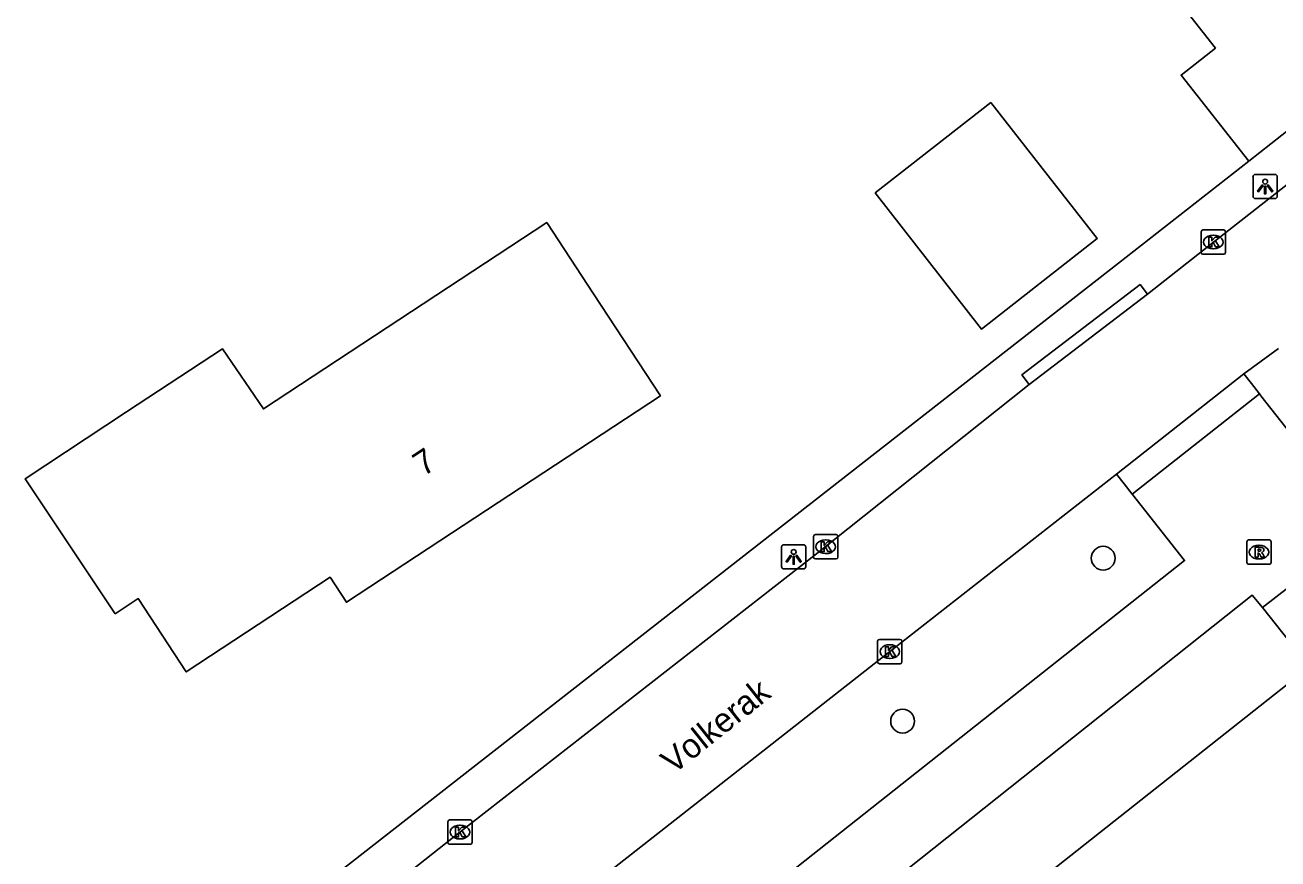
# Model space of a CAD drawing. Extents: x 157321 to 158827, y 386650 to 388532.
# Drawn here: x 157688 to 157739.5, y 387515.8 to 387550 of the extents above; entities that cross this region are included whole.
import ezdxf

# ---------------------------------------------------------------- set-up
doc = ezdxf.new("R2010")
doc.units = 0
for name, color, linetype in [('IMGEO_Boom', 7, 'Continuous'), ('IMGEO_Groenvoorziening', 7, 'Continuous'), ('IMGEO_Hek', 7, 'Continuous'), ('IMGEO_Kolk', 7, 'Continuous'), ('IMGEO_Lichtpunt', 7, 'Continuous'), ('IMGEO_Openbare_ruimte_label', 7, 'Continuous'), ('IMGEO_Pand', 7, 'Continuous'), ('IMGEO_Pand_nummerreeks', 7, 'Continuous'), ('IMGEO_Rijbaan_lokaal_open', 7, 'Continuous'), ('IMGEO_Rioolput', 7, 'Continuous'), ('IMGEO_Voetpad_open', 7, 'Continuous')]:
    doc.layers.add(name, color=color, linetype=linetype)

msp = doc.modelspace()

# ---------------------------------------------------------------- linework, layer by layer
at = {"layer": 'IMGEO_Boom'}
for centre in [(157732.323, 387528.135), (157724.077, 387521.445)]:
    msp.add_circle(centre, 0.489, dxfattribs=at)
at = {"layer": 'IMGEO_Groenvoorziening'}
msp.add_lwpolyline([(157729.559, 387514.786), (157740.803, 387523.675)], dxfattribs=at)
at = {"layer": 'IMGEO_Hek'}
msp.add_lwpolyline([(157740.803, 387523.675), (157729.559, 387514.786)], dxfattribs=at)
at = {"layer": 'IMGEO_Kolk'}
for p, q in [((157736.348, 387540.694), (157736.348, 387541.546)), ((157736.423, 387541.62), (157737.275, 387541.62)), ((157736.836, 387541.4), (157736.861, 387541.4)), ((157737.349, 387541.546), (157737.349, 387540.694)), ((157737.275, 387540.62), (157736.423, 387540.62)), ((157736.859, 387540.84), (157736.834, 387540.84)), ((157720.415, 387528.18), (157720.415, 387529.032)), ((157720.49, 387529.106), (157721.342, 387529.106)), ((157720.903, 387528.886), (157720.928, 387528.886)), ((157721.416, 387529.032), (157721.416, 387528.18)), ((157720.926, 387528.326), (157720.901, 387528.326)), ((157721.342, 387528.106), (157720.49, 387528.106)), ((157723.05, 387523.876), (157723.05, 387524.728)), ((157723.125, 387524.802), (157723.977, 387524.802)), ((157724.051, 387524.728), (157724.051, 387523.876)), ((157723.538, 387524.582), (157723.563, 387524.582)), ((157723.977, 387523.802), (157723.125, 387523.802)), ((157723.561, 387524.022), (157723.536, 387524.022)), ((157705.382, 387516.461), (157705.382, 387517.313)), ((157705.457, 387517.387), (157706.309, 387517.387)), ((157705.87, 387517.167), (157705.895, 387517.167)), ((157706.383, 387517.313), (157706.383, 387516.461)), ((157705.893, 387516.607), (157705.868, 387516.607)), ((157706.309, 387516.387), (157705.457, 387516.387))]:
    msp.add_line(p, q, dxfattribs=at)
for points in [[(157736.348, 387540.694), (157736.348, 387541.546)], [(157736.423, 387541.62), (157737.275, 387541.62)], [(157736.669, 387541.32), (157736.792, 387541.32), (157736.792, 387541.169), (157736.922, 387541.32), (157737.086, 387541.32), (157736.94, 387541.169), (157737.093, 387540.92), (157736.941, 387540.92), (157736.856, 387541.084), (157736.792, 387541.017), (157736.792, 387540.92), (157736.669, 387540.92), (157736.669, 387541.32)], [(157737.349, 387541.546), (157737.349, 387540.694)], [(157737.275, 387540.62), (157736.423, 387540.62)], [(157720.415, 387528.18), (157720.415, 387529.032)], [(157720.49, 387529.106), (157721.342, 387529.106)], [(157720.736, 387528.806), (157720.859, 387528.806), (157720.859, 387528.655), (157720.989, 387528.806), (157721.153, 387528.806), (157721.007, 387528.655), (157721.16, 387528.406), (157721.008, 387528.406), (157720.923, 387528.57), (157720.859, 387528.503), (157720.859, 387528.406), (157720.736, 387528.406), (157720.736, 387528.806)], [(157721.416, 387529.032), (157721.416, 387528.18)], [(157721.342, 387528.106), (157720.49, 387528.106)], [(157723.05, 387523.876), (157723.05, 387524.728)], [(157723.125, 387524.802), (157723.977, 387524.802)], [(157724.051, 387524.728), (157724.051, 387523.876)], [(157723.371, 387524.502), (157723.494, 387524.502), (157723.494, 387524.351), (157723.624, 387524.502), (157723.788, 387524.502), (157723.642, 387524.351), (157723.795, 387524.102), (157723.643, 387524.102), (157723.558, 387524.266), (157723.494, 387524.199), (157723.494, 387524.102), (157723.371, 387524.102), (157723.371, 387524.502)], [(157723.977, 387523.802), (157723.125, 387523.802)], [(157705.382, 387516.461), (157705.382, 387517.313)], [(157705.457, 387517.387), (157706.309, 387517.387)], [(157705.703, 387517.087), (157705.826, 387517.087), (157705.826, 387516.936), (157705.956, 387517.087), (157706.12, 387517.087), (157705.974, 387516.936), (157706.127, 387516.687), (157705.975, 387516.687), (157705.89, 387516.851), (157705.826, 387516.784), (157705.826, 387516.687), (157705.703, 387516.687), (157705.703, 387517.087)], [(157706.383, 387517.313), (157706.383, 387516.461)], [(157706.309, 387516.387), (157705.457, 387516.387)]]:
    msp.add_lwpolyline(points, dxfattribs=at)
for centre, start, end in [((157736.425, 387541.544), 91.552, 178.448), ((157736.425, 387541.544), 91.552, 178.448), ((157737.273, 387541.544), 1.552, 88.448), ((157737.273, 387541.544), 1.552, 88.448), ((157736.425, 387540.696), 181.552, 268.448), ((157736.425, 387540.696), 181.552, 268.448), ((157737.273, 387540.696), 271.552, 358.448), ((157737.273, 387540.696), 271.552, 358.448), ((157720.492, 387529.03), 91.552, 178.448), ((157720.492, 387529.03), 91.552, 178.448), ((157721.34, 387529.03), 1.552, 88.448), ((157721.34, 387529.03), 1.552, 88.448), ((157720.492, 387528.182), 181.552, 268.448), ((157720.492, 387528.182), 181.552, 268.448), ((157721.34, 387528.182), 271.552, 358.448), ((157721.34, 387528.182), 271.552, 358.448), ((157723.127, 387524.726), 91.552, 178.448), ((157723.127, 387524.726), 91.552, 178.448), ((157723.975, 387524.726), 1.552, 88.448), ((157723.975, 387524.726), 1.552, 88.448), ((157723.127, 387523.878), 181.552, 268.448), ((157723.127, 387523.878), 181.552, 268.448), ((157723.975, 387523.878), 271.552, 358.448), ((157723.975, 387523.878), 271.552, 358.448), ((157705.459, 387517.311), 91.552, 178.448), ((157705.459, 387517.311), 91.552, 178.448), ((157706.307, 387517.311), 1.552, 88.448), ((157706.307, 387517.311), 1.552, 88.448), ((157705.459, 387516.463), 181.552, 268.448), ((157705.459, 387516.463), 181.552, 268.448), ((157706.307, 387516.463), 271.552, 358.448), ((157706.307, 387516.463), 271.552, 358.448)]:
    msp.add_arc(centre, 0.0765, start, end, dxfattribs=at)
for centre, major_axis, ratio, start_param, end_param in [((157736.835, 387541.12), (-0.387, 0.002), 0.722429, 4.712389, 7.853982), ((157736.86, 387541.12), (-0.39, 0.002), 0.717154, 1.570796, 4.712389), ((157720.902, 387528.606), (-0.387, 0.002), 0.722429, 4.712389, 7.853982), ((157720.927, 387528.606), (-0.39, 0.002), 0.717154, 1.570796, 4.712389), ((157723.537, 387524.302), (-0.387, 0.002), 0.722429, 4.712389, 7.853982), ((157723.562, 387524.302), (-0.39, 0.002), 0.717154, 1.570796, 4.712389), ((157705.869, 387516.887), (-0.387, 0.002), 0.722429, 4.712389, 7.853982), ((157705.894, 387516.887), (-0.39, 0.002), 0.717154, 1.570796, 4.712389)]:
    msp.add_ellipse(centre, major_axis=major_axis, ratio=ratio, start_param=start_param, end_param=end_param, dxfattribs=at)
at = {"layer": 'IMGEO_Lichtpunt'}
for p, q in [((157738.48, 387543.804), (157738.48, 387542.997)), ((157738.48, 387543.804), (157738.48, 387542.997)), ((157739.382, 387543.899), (157738.574, 387543.899)), ((157739.382, 387543.899), (157738.574, 387543.899)), ((157739.476, 387542.997), (157739.476, 387543.804)), ((157739.476, 387542.997), (157739.476, 387543.804)), ((157738.574, 387542.903), (157739.382, 387542.903)), ((157738.574, 387542.903), (157739.382, 387542.903)), ((157719.1, 387528.597), (157719.1, 387527.79)), ((157719.1, 387528.597), (157719.1, 387527.79)), ((157720.002, 387528.692), (157719.194, 387528.692)), ((157720.002, 387528.692), (157719.194, 387528.692)), ((157720.096, 387527.79), (157720.096, 387528.597)), ((157720.096, 387527.79), (157720.096, 387528.597)), ((157719.194, 387527.696), (157720.002, 387527.696)), ((157719.194, 387527.696), (157720.002, 387527.696))]:
    msp.add_line(p, q, dxfattribs=at)
for points in [[(157738.854, 387543.468), (157738.893, 387543.44), (157738.705, 387543.178), (157738.667, 387543.205), (157738.854, 387543.468)], [(157738.956, 387543.42), (157739.003, 387543.42), (157739.003, 387543.098), (157738.956, 387543.098), (157738.956, 387543.42)], [(157739.066, 387543.44), (157739.104, 387543.467), (157739.291, 387543.205), (157739.252, 387543.177), (157739.066, 387543.44)], [(157719.474, 387528.261), (157719.513, 387528.233), (157719.325, 387527.971), (157719.287, 387527.998), (157719.474, 387528.261)], [(157719.686, 387528.233), (157719.724, 387528.26), (157719.911, 387527.998), (157719.872, 387527.97), (157719.686, 387528.233)], [(157719.576, 387528.213), (157719.623, 387528.213), (157719.623, 387527.891), (157719.576, 387527.891), (157719.576, 387528.213)]]:
    msp.add_lwpolyline(points, dxfattribs=at)
for centre in [(157738.979, 387543.602), (157719.599, 387528.395)]:
    msp.add_circle(centre, 0.0994, dxfattribs=at)
for centre, start, end in [((157738.574, 387543.804), 90, 180), ((157738.574, 387543.804), 90, 180), ((157739.382, 387543.804), 0, 90), ((157739.382, 387543.804), 0, 90), ((157738.574, 387542.997), 180, 270), ((157738.574, 387542.997), 180, 270), ((157739.382, 387542.997), 270, 0), ((157739.382, 387542.997), 270, 360), ((157719.194, 387528.597), 90, 180), ((157719.194, 387528.597), 90, 180), ((157720.002, 387528.597), 0, 90), ((157720.002, 387528.597), 0, 90), ((157719.194, 387527.79), 180, 270), ((157719.194, 387527.79), 180, 270), ((157720.002, 387527.79), 270, 0), ((157720.002, 387527.79), 270, 360)]:
    msp.add_arc(centre, 0.0946, start, end, dxfattribs=at)
at = {"layer": 'IMGEO_Pand'}
for points in [[(157738.302, 387544.44), (157735.524, 387547.98), (157736.932, 387549.084), (157734.401, 387552.311)], [(157745.607, 387550.181), (157740.117, 387545.861), (157738.302, 387544.44)], [(157727.709, 387546.853), (157732.074, 387541.264), (157727.314, 387537.546), (157722.949, 387543.135), (157727.709, 387546.853)], [(157711.374, 387538.988), (157714.12, 387534.809), (157701.214, 387526.327), (157700.542, 387527.351), (157694.635, 387523.469), (157692.658, 387526.477), (157691.71, 387525.853), (157688.006, 387531.39), (157692.18, 387534.143), (157696.115, 387536.738), (157697.801, 387534.264), (157709.447, 387541.919), (157711.374, 387538.988)]]:
    msp.add_lwpolyline(points, dxfattribs=at)
at = {"layer": 'IMGEO_Rijbaan_lokaal_open'}
for points in [[(157734.138, 387538.975), (157736.667, 387540.966), (157748.929, 387550.558), (157750.654, 387551.925)], [(157734.138, 387538.975), (157729.283, 387535.274)], [(157738.106, 387535.707), (157739.533, 387536.755)], [(157732.871, 387531.591), (157738.106, 387535.707)], [(157692.28, 387506.153), (157705.883, 387516.885), (157720.481, 387528.275), (157729.283, 387535.274)], [(157692.653, 387500), (157693.312, 387500.653), (157695.79, 387502.646), (157709.632, 387513.39), (157723.417, 387524.199), (157732.871, 387531.591)]]:
    msp.add_lwpolyline(points, dxfattribs=at)
at = {"layer": 'IMGEO_Rioolput'}
for p, q in [((157738.225, 387527.959), (157738.225, 387528.811)), ((157738.3, 387528.885), (157739.152, 387528.885)), ((157739.226, 387528.811), (157739.226, 387527.959)), ((157738.713, 387528.665), (157738.738, 387528.665)), ((157739.152, 387527.885), (157738.3, 387527.885)), ((157738.736, 387528.105), (157738.711, 387528.105))]:
    msp.add_line(p, q, dxfattribs=at)
for points in [[(157738.225, 387527.959), (157738.225, 387528.811)], [(157738.3, 387528.885), (157739.152, 387528.885)], [(157739.226, 387528.811), (157739.226, 387527.959)], [(157738.814, 387528.583), (157738.562, 387528.585), (157738.562, 387528.185)], [(157738.562, 387528.185), (157738.686, 387528.185), (157738.686, 387528.347), (157738.697, 387528.347)], [(157738.74, 387528.504), (157738.686, 387528.504), (157738.686, 387528.423)], [(157738.686, 387528.423), (157738.738, 387528.423)], [(157738.744, 387528.318), (157738.815, 387528.185), (157738.955, 387528.185), (157738.89, 387528.311)], [(157739.152, 387527.885), (157738.3, 387527.885)]]:
    msp.add_lwpolyline(points, dxfattribs=at)
for centre, radius, start, end in [((157738.302, 387528.809), 0.0765, 91.552, 178.448), ((157738.302, 387528.809), 0.0765, 91.552, 178.448), ((157739.15, 387528.809), 0.0765, 1.552, 88.448), ((157739.15, 387528.809), 0.0765, 1.552, 88.448), ((157738.696, 387528.294), 0.0533, 26.0293, 88.6989), ((157738.722, 387528.612), 0.19, 274.7715, 282.9687), ((157738.746, 387528.408), 0.0964, 77.0061, 93.1865), ((157738.76, 387528.465), 0.0378, 276.6634, 79.6772), ((157738.813, 387528.473), 0.109, 350.3612, 89.416), ((157738.811, 387528.473), 0.112, 277.5842, 350.9817), ((157738.795, 387528.258), 0.108, 29.5134, 73.7905), ((157738.302, 387527.961), 0.0765, 181.552, 268.448), ((157738.302, 387527.961), 0.0765, 181.552, 268.448), ((157739.15, 387527.961), 0.0765, 271.552, 358.448), ((157739.15, 387527.961), 0.0765, 271.552, 358.448)]:
    msp.add_arc(centre, radius, start, end, dxfattribs=at)
for centre, major_axis, ratio, start_param, end_param in [((157738.712, 387528.385), (-0.387, 0.002), 0.722429, 4.712389, 7.853982), ((157738.737, 387528.385), (-0.39, 0.002), 0.717154, 1.570796, 4.712389)]:
    msp.add_ellipse(centre, major_axis=major_axis, ratio=ratio, start_param=start_param, end_param=end_param, dxfattribs=at)
at = {"layer": 'IMGEO_Voetpad_open'}
for points in [[(157690.881, 387507.425), (157732.95, 387540.251), (157738.302, 387544.44)], [(157751.53, 387540.559), (157740.906, 387532.135), (157738.803, 387534.802), (157738.741, 387534.883)], [(157729.283, 387535.274), (157728.98, 387535.671), (157733.835, 387539.372), (157734.138, 387538.975)], [(157738.106, 387535.707), (157738.411, 387535.311), (157738.741, 387534.883)], [(157738.741, 387534.883), (157733.507, 387530.768)], [(157733.507, 387530.768), (157733.177, 387531.195), (157732.871, 387531.591)], [(157733.507, 387530.768), (157733.522, 387530.749), (157735.667, 387528.041), (157700.195, 387500), (157693.756, 387494.91), (157692.652, 387494.004)], [(157738.866, 387526.111), (157742.039, 387528.565)], [(157703.815, 387499.11), (157704.936, 387500), (157738.441, 387526.62), (157738.866, 387526.111)], [(157738.866, 387526.111), (157740.803, 387523.675)]]:
    msp.add_lwpolyline(points, dxfattribs=at)

# ---------------------------------------------------------------- texts
at = {"layer": 'IMGEO_Openbare_ruimte_label'}
msp.add_text('Volkerak', height=1, rotation=38.4629, dxfattribs=at).set_placement((157714.657, 387519.237))
at = {"layer": 'IMGEO_Pand_nummerreeks'}
msp.add_text('7', height=1, rotation=33.3135, dxfattribs=at).set_placement((157704.378, 387531.474))

doc.saveas('drawing.dxf')
